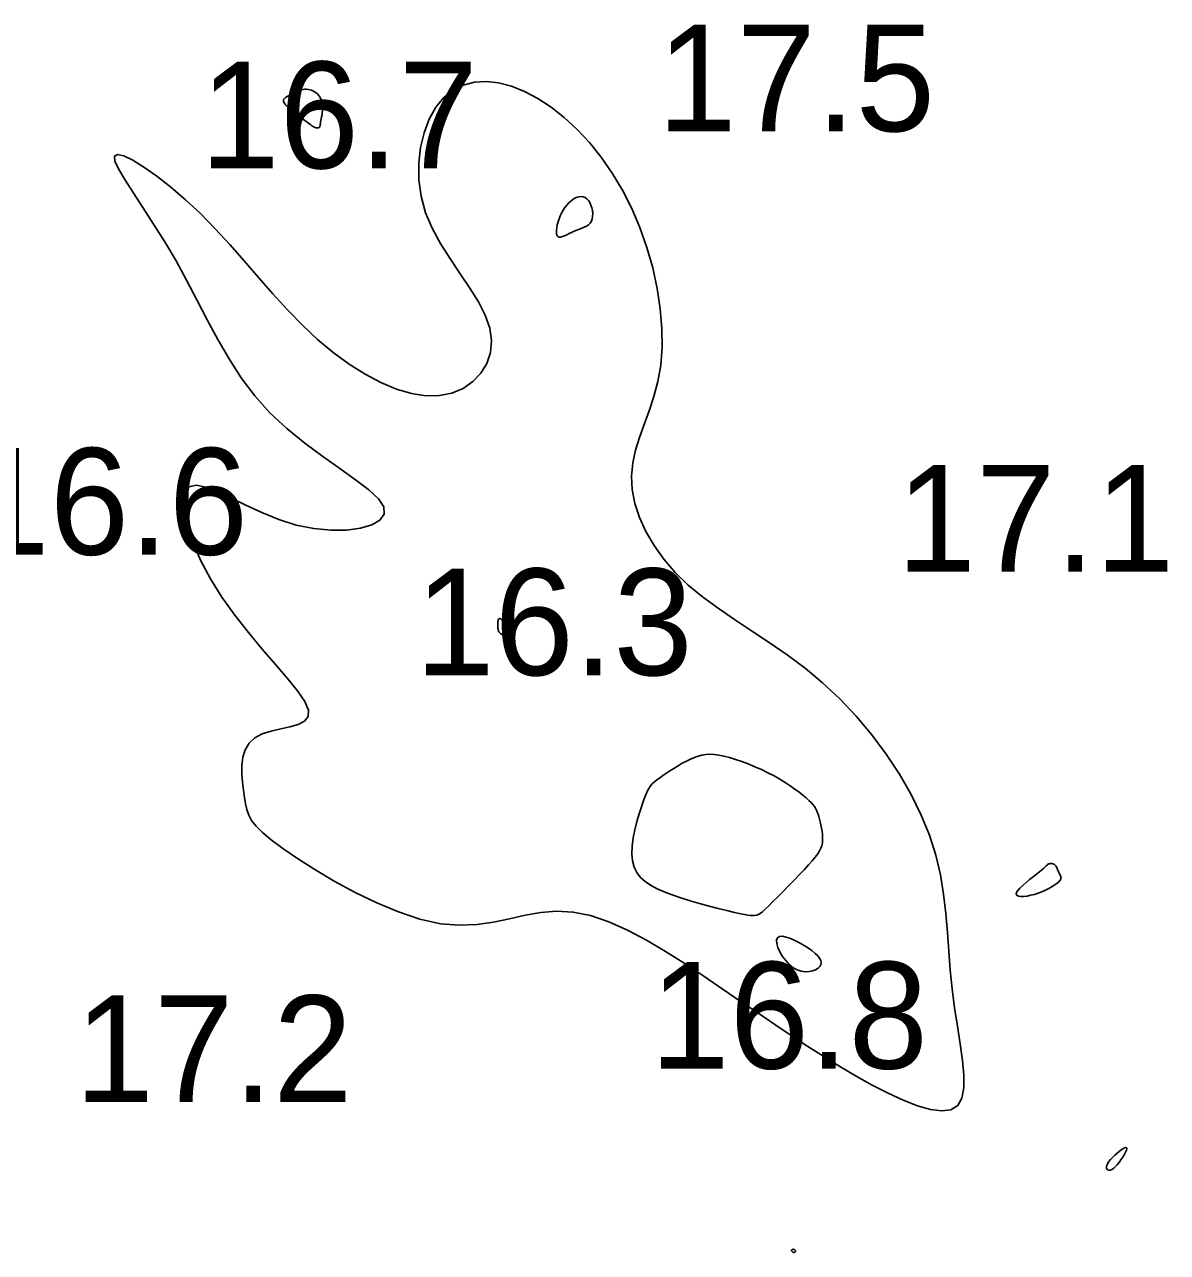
# Model space of a CAD drawing. Extents: x 3040093 to 3056816, y 408076 to 509144.
# Drawn here: x 3045279.9 to 3045333.5, y 433939.3 to 433996.9 of the extents above; entities that cross this region are included whole.
import ezdxf

# ---------------------------------------------------------------- set-up
doc = ezdxf.new("R2010")
doc.units = 0
doc.layers.add('V-CHAN-CONT-EL17', color=7, linetype='Continuous')
doc.layers.add('V-TOPO-SOUN-0610', color=7, linetype='Continuous')

msp = doc.modelspace()

# ---------------------------------------------------------------- linework, layer by layer
at = {"layer": 'V-CHAN-CONT-EL17'}
for points in [[(3045300.323, 433954.677), (3045301.149, 433954.715), (3045301.928, 433954.83), (3045302.676, 433954.986), (3045303.409, 433955.147), (3045304.14, 433955.277), (3045304.885, 433955.341), (3045305.66, 433955.301), (3045306.475, 433955.131), (3045307.325, 433954.843), (3045308.201, 433954.454), (3045309.094, 433953.986), (3045309.994, 433953.457), (3045310.893, 433952.888), (3045311.781, 433952.297), (3045312.649, 433951.705), (3045313.491, 433951.128), (3045314.308, 433950.569), (3045315.104, 433950.028), (3045315.883, 433949.507), (3045316.65, 433949.004), (3045317.409, 433948.521), (3045318.163, 433948.057), (3045318.918, 433947.612), (3045319.673, 433947.191), (3045320.416, 433946.806), (3045321.13, 433946.475), (3045321.798, 433946.215), (3045322.404, 433946.043), (3045322.931, 433945.976), (3045323.363, 433946.032), (3045323.683, 433946.227), (3045323.881, 433946.572), (3045323.972, 433947.053), (3045323.975, 433947.652), (3045323.912, 433948.346), (3045323.804, 433949.118), (3045323.672, 433949.946), (3045323.536, 433950.812), (3045323.416, 433951.694), (3045323.328, 433952.576), (3045323.261, 433953.459), (3045323.199, 433954.344), (3045323.124, 433955.233), (3045323.019, 433956.131), (3045322.868, 433957.038), (3045322.655, 433957.959), (3045322.361, 433958.895), (3045321.976, 433959.846), (3045321.503, 433960.805), (3045320.953, 433961.759), (3045320.333, 433962.696), (3045319.654, 433963.605), (3045318.925, 433964.475), (3045318.154, 433965.294), (3045317.351, 433966.05), (3045316.526, 433966.736), (3045315.689, 433967.362), (3045314.852, 433967.941), (3045314.025, 433968.488), (3045313.221, 433969.017), (3045312.45, 433969.54), (3045311.723, 433970.073), (3045311.052, 433970.629), (3045310.447, 433971.218), (3045309.912, 433971.837), (3045309.451, 433972.477), (3045309.069, 433973.131), (3045308.768, 433973.792), (3045308.552, 433974.452), (3045308.426, 433975.102), (3045308.392, 433975.737), (3045308.45, 433976.35), (3045308.584, 433976.95), (3045308.771, 433977.55), (3045308.99, 433978.16), (3045309.22, 433978.792), (3045309.439, 433979.458), (3045309.627, 433980.169), (3045309.761, 433980.937), (3045309.825, 433981.77), (3045309.816, 433982.656), (3045309.738, 433983.581), (3045309.594, 433984.531), (3045309.386, 433985.491), (3045309.118, 433986.446), (3045308.791, 433987.382), (3045308.408, 433988.283), (3045307.974, 433989.138), (3045307.493, 433989.94), (3045306.972, 433990.685), (3045306.419, 433991.371), (3045305.839, 433991.992), (3045305.239, 433992.546), (3045304.625, 433993.028), (3045304.004, 433993.435), (3045303.382, 433993.763), (3045302.767, 433994.008), (3045302.166, 433994.164), (3045301.584, 433994.228), (3045301.03, 433994.196), (3045300.511, 433994.063), (3045300.032, 433993.825), (3045299.602, 433993.478), (3045299.227, 433993.02), (3045298.915, 433992.466), (3045298.672, 433991.832), (3045298.505, 433991.137), (3045298.422, 433990.396), (3045298.43, 433989.628), (3045298.536, 433988.85), (3045298.747, 433988.078), (3045299.063, 433987.328), (3045299.46, 433986.601), (3045299.905, 433985.896), (3045300.368, 433985.212), (3045300.815, 433984.55), (3045301.216, 433983.907), (3045301.539, 433983.282), (3045301.751, 433982.676), (3045301.83, 433982.089), (3045301.778, 433981.531), (3045301.608, 433981.016), (3045301.331, 433980.555), (3045300.96, 433980.161), (3045300.505, 433979.846), (3045299.979, 433979.623), (3045299.392, 433979.505), (3045298.757, 433979.5), (3045298.082, 433979.606), (3045297.377, 433979.814), (3045296.649, 433980.117), (3045295.907, 433980.509), (3045295.16, 433980.981), (3045294.416, 433981.528), (3045293.685, 433982.142), (3045292.972, 433982.814), (3045292.275, 433983.532), (3045291.591, 433984.282), (3045290.914, 433985.051), (3045290.24, 433985.824), (3045289.565, 433986.589), (3045288.885, 433987.33), (3045288.194, 433988.036), (3045287.494, 433988.691), (3045286.802, 433989.282), (3045286.144, 433989.797), (3045285.541, 433990.22), (3045285.018, 433990.539), (3045284.597, 433990.739), (3045284.304, 433990.808), (3045284.16, 433990.732), (3045284.181, 433990.502), (3045284.351, 433990.13), (3045284.643, 433989.632), (3045285.032, 433989.025), (3045285.492, 433988.324), (3045285.998, 433987.547), (3045286.525, 433986.71), (3045287.047, 433985.829), (3045287.545, 433984.92), (3045288.028, 433983.995), (3045288.511, 433983.064), (3045289.008, 433982.138), (3045289.536, 433981.228), (3045290.108, 433980.345), (3045290.742, 433979.5), (3045291.45, 433978.704), (3045292.24, 433977.964), (3045293.078, 433977.283), (3045293.923, 433976.656), (3045294.732, 433976.084), (3045295.465, 433975.562), (3045296.078, 433975.091), (3045296.53, 433974.667), (3045296.779, 433974.29), (3045296.795, 433973.957), (3045296.597, 433973.676), (3045296.217, 433973.452), (3045295.686, 433973.292), (3045295.036, 433973.205), (3045294.298, 433973.196), (3045293.504, 433973.272), (3045292.684, 433973.44), (3045291.868, 433973.701), (3045291.075, 433974.024), (3045290.319, 433974.373), (3045289.617, 433974.712), (3045288.985, 433975.005), (3045288.438, 433975.213), (3045287.993, 433975.302), (3045287.665, 433975.235), (3045287.467, 433974.985), (3045287.394, 433974.568), (3045287.44, 433974.012), (3045287.597, 433973.342), (3045287.858, 433972.584), (3045288.217, 433971.767), (3045288.665, 433970.915), (3045289.196, 433970.055), (3045289.798, 433969.211), (3045290.441, 433968.398), (3045291.091, 433967.625), (3045291.714, 433966.904), (3045292.276, 433966.247), (3045292.742, 433965.663), (3045293.079, 433965.165), (3045293.252, 433964.763), (3045293.239, 433964.463), (3045293.065, 433964.247), (3045292.768, 433964.094), (3045292.384, 433963.98), (3045291.952, 433963.883), (3045291.508, 433963.78), (3045291.089, 433963.649), (3045290.734, 433963.467), (3045290.47, 433963.218), (3045290.292, 433962.91), (3045290.186, 433962.559), (3045290.139, 433962.179), (3045290.138, 433961.786), (3045290.167, 433961.394), (3045290.214, 433961.019), (3045290.264, 433960.675), (3045290.31, 433960.373), (3045290.366, 433960.102), (3045290.453, 433959.847), (3045290.59, 433959.594), (3045290.799, 433959.325), (3045291.099, 433959.027), (3045291.511, 433958.684), (3045292.056, 433958.281), (3045292.744, 433957.809), (3045293.557, 433957.29), (3045294.466, 433956.752), (3045295.441, 433956.222), (3045296.454, 433955.729), (3045297.477, 433955.302), (3045298.48, 433954.967), (3045299.436, 433954.753)], [(3045293.562, 433992.071), (3045293.593, 433992.063), (3045293.624, 433992.057), (3045293.654, 433992.054), (3045293.683, 433992.054), (3045293.71, 433992.056), (3045293.733, 433992.061), (3045293.752, 433992.069), (3045293.767, 433992.079), (3045293.778, 433992.093), (3045293.787, 433992.112), (3045293.793, 433992.138), (3045293.799, 433992.171), (3045293.806, 433992.212), (3045293.815, 433992.264), (3045293.825, 433992.327), (3045293.84, 433992.401), (3045293.856, 433992.487), (3045293.873, 433992.58), (3045293.89, 433992.679), (3045293.903, 433992.782), (3045293.913, 433992.887), (3045293.917, 433992.991), (3045293.914, 433993.093), (3045293.903, 433993.19), (3045293.883, 433993.281), (3045293.856, 433993.368), (3045293.82, 433993.448), (3045293.777, 433993.522), (3045293.728, 433993.59), (3045293.671, 433993.65), (3045293.608, 433993.704), (3045293.54, 433993.75), (3045293.466, 433993.788), (3045293.39, 433993.819), (3045293.312, 433993.842), (3045293.234, 433993.858), (3045293.157, 433993.866), (3045293.083, 433993.868), (3045293.013, 433993.861), (3045292.949, 433993.848), (3045292.888, 433993.829), (3045292.829, 433993.804), (3045292.771, 433993.776), (3045292.711, 433993.744), (3045292.648, 433993.71), (3045292.58, 433993.675), (3045292.504, 433993.639), (3045292.422, 433993.604), (3045292.336, 433993.569), (3045292.254, 433993.53), (3045292.182, 433993.487), (3045292.125, 433993.437), (3045292.09, 433993.38), (3045292.084, 433993.312), (3045292.111, 433993.232), (3045292.176, 433993.139), (3045292.273, 433993.036), (3045292.395, 433992.927), (3045292.533, 433992.814), (3045292.68, 433992.702), (3045292.827, 433992.594), (3045292.967, 433992.493), (3045293.091, 433992.403), (3045293.195, 433992.328), (3045293.278, 433992.265), (3045293.345, 433992.214), (3045293.397, 433992.173), (3045293.439, 433992.141), (3045293.474, 433992.116), (3045293.504, 433992.097), (3045293.532, 433992.083)], [(3045305.054, 433987.929), (3045305.119, 433988.065), (3045305.192, 433988.195), (3045305.272, 433988.318), (3045305.358, 433988.433), (3045305.449, 433988.536), (3045305.543, 433988.627), (3045305.641, 433988.703), (3045305.741, 433988.763), (3045305.841, 433988.805), (3045305.94, 433988.829), (3045306.038, 433988.834), (3045306.131, 433988.82), (3045306.22, 433988.786), (3045306.302, 433988.731), (3045306.376, 433988.654), (3045306.44, 433988.556), (3045306.494, 433988.441), (3045306.535, 433988.314), (3045306.563, 433988.181), (3045306.576, 433988.045), (3045306.573, 433987.914), (3045306.552, 433987.791), (3045306.513, 433987.682), (3045306.454, 433987.591), (3045306.377, 433987.516), (3045306.286, 433987.453), (3045306.183, 433987.4), (3045306.071, 433987.352), (3045305.953, 433987.308), (3045305.831, 433987.263), (3045305.709, 433987.215), (3045305.589, 433987.16), (3045305.473, 433987.104), (3045305.363, 433987.049), (3045305.259, 433987), (3045305.165, 433986.962), (3045305.082, 433986.939), (3045305.011, 433986.934), (3045304.954, 433986.953), (3045304.912, 433986.999), (3045304.886, 433987.068), (3045304.873, 433987.158), (3045304.874, 433987.265), (3045304.888, 433987.386), (3045304.914, 433987.516), (3045304.95, 433987.652), (3045304.997, 433987.791)], [(3045302.228, 433969.054), (3045302.261, 433969.038), (3045302.298, 433969.012), (3045302.336, 433968.981), (3045302.375, 433968.946), (3045302.412, 433968.909), (3045302.447, 433968.875), (3045302.478, 433968.845), (3045302.504, 433968.822), (3045302.525, 433968.804), (3045302.541, 433968.791), (3045302.554, 433968.781), (3045302.564, 433968.773), (3045302.571, 433968.765), (3045302.576, 433968.757), (3045302.579, 433968.746), (3045302.582, 433968.732), (3045302.583, 433968.714), (3045302.584, 433968.693), (3045302.585, 433968.669), (3045302.584, 433968.642), (3045302.584, 433968.611), (3045302.582, 433968.579), (3045302.581, 433968.543), (3045302.579, 433968.505), (3045302.576, 433968.466), (3045302.572, 433968.427), (3045302.565, 433968.39), (3045302.554, 433968.356), (3045302.539, 433968.327), (3045302.52, 433968.303), (3045302.495, 433968.287), (3045302.463, 433968.279), (3045302.427, 433968.279), (3045302.388, 433968.287), (3045302.347, 433968.301), (3045302.307, 433968.32), (3045302.268, 433968.345), (3045302.232, 433968.373), (3045302.202, 433968.406), (3045302.178, 433968.441), (3045302.16, 433968.478), (3045302.147, 433968.518), (3045302.138, 433968.561), (3045302.133, 433968.605), (3045302.13, 433968.652), (3045302.13, 433968.702), (3045302.13, 433968.753), (3045302.13, 433968.806), (3045302.131, 433968.858), (3045302.134, 433968.909), (3045302.139, 433968.956), (3045302.148, 433968.996), (3045302.16, 433969.028), (3045302.177, 433969.049), (3045302.2, 433969.058)], [(3045308.41, 433958.027), (3045308.424, 433958.39), (3045308.473, 433958.771), (3045308.549, 433959.158), (3045308.643, 433959.539), (3045308.748, 433959.901), (3045308.855, 433960.232), (3045308.958, 433960.52), (3045309.05, 433960.756), (3045309.133, 433960.945), (3045309.212, 433961.096), (3045309.291, 433961.217), (3045309.375, 433961.317), (3045309.468, 433961.406), (3045309.575, 433961.491), (3045309.699, 433961.581), (3045309.845, 433961.683), (3045310.009, 433961.795), (3045310.188, 433961.914), (3045310.378, 433962.035), (3045310.573, 433962.156), (3045310.772, 433962.271), (3045310.968, 433962.378), (3045311.159, 433962.472), (3045311.342, 433962.551), (3045311.52, 433962.613), (3045311.697, 433962.659), (3045311.878, 433962.686), (3045312.066, 433962.696), (3045312.266, 433962.687), (3045312.484, 433962.658), (3045312.722, 433962.61), (3045312.983, 433962.542), (3045313.265, 433962.457), (3045313.561, 433962.355), (3045313.867, 433962.239), (3045314.176, 433962.112), (3045314.484, 433961.975), (3045314.786, 433961.83), (3045315.075, 433961.68), (3045315.347, 433961.526), (3045315.601, 433961.371), (3045315.836, 433961.217), (3045316.052, 433961.066), (3045316.247, 433960.92), (3045316.421, 433960.782), (3045316.573, 433960.653), (3045316.702, 433960.535), (3045316.808, 433960.43), (3045316.895, 433960.336), (3045316.964, 433960.248), (3045317.019, 433960.163), (3045317.064, 433960.077), (3045317.102, 433959.988), (3045317.135, 433959.89), (3045317.167, 433959.781), (3045317.201, 433959.658), (3045317.235, 433959.524), (3045317.268, 433959.381), (3045317.298, 433959.233), (3045317.323, 433959.083), (3045317.341, 433958.934), (3045317.352, 433958.79), (3045317.352, 433958.654), (3045317.341, 433958.527), (3045317.315, 433958.407), (3045317.272, 433958.287), (3045317.208, 433958.162), (3045317.121, 433958.027), (3045317.007, 433957.877), (3045316.864, 433957.706), (3045316.689, 433957.51), (3045316.48, 433957.284), (3045316.246, 433957.037), (3045315.994, 433956.776), (3045315.736, 433956.51), (3045315.479, 433956.249), (3045315.232, 433956.001), (3045315.007, 433955.774), (3045314.81, 433955.579), (3045314.648, 433955.42), (3045314.513, 433955.299), (3045314.39, 433955.213), (3045314.267, 433955.158), (3045314.132, 433955.133), (3045313.972, 433955.135), (3045313.773, 433955.162), (3045313.524, 433955.21), (3045313.215, 433955.279), (3045312.854, 433955.364), (3045312.455, 433955.465), (3045312.028, 433955.577), (3045311.588, 433955.7), (3045311.145, 433955.831), (3045310.713, 433955.967), (3045310.304, 433956.106), (3045309.928, 433956.247), (3045309.589, 433956.394), (3045309.288, 433956.552), (3045309.029, 433956.727), (3045308.812, 433956.923), (3045308.64, 433957.146), (3045308.515, 433957.402), (3045308.438, 433957.694)], [(3045327.453, 433956.187), (3045327.629, 433956.254), (3045327.798, 433956.329), (3045327.957, 433956.408), (3045328.103, 433956.489), (3045328.231, 433956.57), (3045328.339, 433956.649), (3045328.422, 433956.722), (3045328.479, 433956.789), (3045328.511, 433956.849), (3045328.523, 433956.905), (3045328.519, 433956.956), (3045328.503, 433957.004), (3045328.479, 433957.051), (3045328.451, 433957.098), (3045328.424, 433957.145), (3045328.4, 433957.194), (3045328.379, 433957.243), (3045328.36, 433957.293), (3045328.341, 433957.341), (3045328.323, 433957.387), (3045328.302, 433957.429), (3045328.278, 433957.467), (3045328.251, 433957.499), (3045328.218, 433957.525), (3045328.181, 433957.545), (3045328.142, 433957.559), (3045328.101, 433957.568), (3045328.06, 433957.571), (3045328.021, 433957.57), (3045327.984, 433957.565), (3045327.952, 433957.555), (3045327.924, 433957.542), (3045327.896, 433957.523), (3045327.866, 433957.497), (3045327.828, 433957.462), (3045327.778, 433957.415), (3045327.712, 433957.355), (3045327.625, 433957.279), (3045327.513, 433957.187), (3045327.374, 433957.076), (3045327.217, 433956.952), (3045327.05, 433956.819), (3045326.884, 433956.682), (3045326.73, 433956.548), (3045326.597, 433956.42), (3045326.496, 433956.305), (3045326.436, 433956.208), (3045326.426, 433956.132), (3045326.461, 433956.078), (3045326.536, 433956.044), (3045326.643, 433956.029), (3045326.777, 433956.031), (3045326.932, 433956.05), (3045327.1, 433956.083), (3045327.276, 433956.129)], [(3045315.787, 433952.839), (3045315.619, 433953.021), (3045315.471, 433953.223), (3045315.348, 433953.434), (3045315.258, 433953.639), (3045315.204, 433953.827), (3045315.195, 433953.983), (3045315.235, 433954.095), (3045315.329, 433954.152), (3045315.468, 433954.161), (3045315.642, 433954.127), (3045315.841, 433954.059), (3045316.055, 433953.964), (3045316.274, 433953.851), (3045316.487, 433953.727), (3045316.685, 433953.6), (3045316.858, 433953.476), (3045317.004, 433953.357), (3045317.122, 433953.243), (3045317.209, 433953.134), (3045317.264, 433953.03), (3045317.286, 433952.931), (3045317.274, 433952.837), (3045317.225, 433952.749), (3045317.14, 433952.668), (3045317.023, 433952.597), (3045316.88, 433952.542), (3045316.716, 433952.509), (3045316.538, 433952.502), (3045316.35, 433952.527), (3045316.158, 433952.588), (3045315.969, 433952.691)], [(3045330.733, 433943.206), (3045330.774, 433943.198), (3045330.821, 433943.202), (3045330.876, 433943.219), (3045330.937, 433943.251), (3045331.005, 433943.299), (3045331.079, 433943.366), (3045331.159, 433943.452), (3045331.245, 433943.558), (3045331.332, 433943.677), (3045331.415, 433943.802), (3045331.488, 433943.926), (3045331.548, 433944.04), (3045331.588, 433944.138), (3045331.604, 433944.211), (3045331.59, 433944.252), (3045331.545, 433944.256), (3045331.471, 433944.227), (3045331.378, 433944.17), (3045331.27, 433944.093), (3045331.156, 433944), (3045331.042, 433943.899), (3045330.935, 433943.795), (3045330.842, 433943.694), (3045330.769, 433943.603), (3045330.715, 433943.521), (3045330.678, 433943.449), (3045330.658, 433943.386), (3045330.651, 433943.332), (3045330.657, 433943.287), (3045330.674, 433943.251), (3045330.7, 433943.224)], [(3045316.019, 433939.344), (3045316.034, 433939.348), (3045316.047, 433939.354), (3045316.06, 433939.362), (3045316.07, 433939.372), (3045316.078, 433939.383), (3045316.082, 433939.395), (3045316.083, 433939.407), (3045316.079, 433939.42), (3045316.071, 433939.433), (3045316.06, 433939.446), (3045316.047, 433939.458), (3045316.031, 433939.469), (3045316.015, 433939.478), (3045315.999, 433939.485), (3045315.982, 433939.49), (3045315.967, 433939.492), (3045315.954, 433939.491), (3045315.941, 433939.488), (3045315.93, 433939.484), (3045315.92, 433939.478), (3045315.912, 433939.472), (3045315.906, 433939.464), (3045315.901, 433939.457), (3045315.898, 433939.449), (3045315.897, 433939.441), (3045315.897, 433939.434), (3045315.899, 433939.426), (3045315.902, 433939.418), (3045315.906, 433939.41), (3045315.912, 433939.402), (3045315.918, 433939.393), (3045315.926, 433939.384), (3045315.935, 433939.375), (3045315.944, 433939.367), (3045315.955, 433939.359), (3045315.966, 433939.352), (3045315.978, 433939.347), (3045315.991, 433939.344), (3045316.005, 433939.343)]]:
    msp.add_lwpolyline(points, close=True, dxfattribs=at)

# ---------------------------------------------------------------- texts
at = {"layer": 'V-TOPO-SOUN-0610'}
for s, p in [('17.5 ', (3045309.603, 433991.9)), ('16.7 ', (3045288.183, 433990.16)), ('16.6 ', (3045277.413, 433972.05)), ('17.1 ', (3045320.823, 433971.26)), ('16.3 ', (3045298.253, 433966.4)), ('16.8 ', (3045309.273, 433947.96)), ('17.2 ', (3045282.303, 433946.39))]:
    msp.add_text(s, height=5, dxfattribs=at).set_placement(p)

doc.saveas('drawing.dxf')
